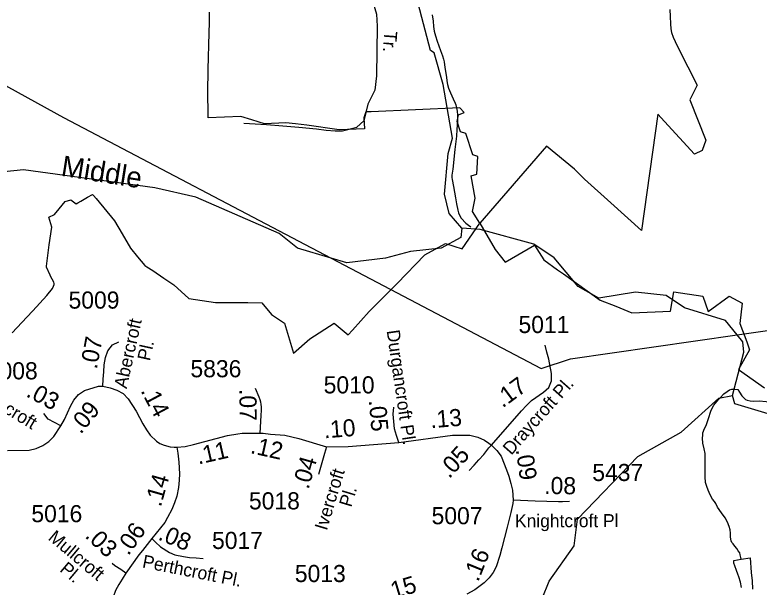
# Model space of a CAD drawing. Extents: x 2001466 to 2224147, y 644118 to 847247.
# Drawn here: x 2065640 to 2071075, y 689289 to 693465 of the extents above; entities that cross this region are included whole.
import ezdxf

# ---------------------------------------------------------------- set-up
doc = ezdxf.new("R2010")
doc.units = 0
for name, color, linetype in [('Exist Boundary Political City Limit New', 7, 'Continuous'), ('Exist Hydrographic Creek Single Shore', 7, 'Continuous'), ('Exist Hydrographic Creek Single Shore Label', 7, 'Continuous'), ('Exist Hydrographic Misc Water Feature', 7, 'Continuous'), ('Exist Road Non-System Type 51', 7, 'Continuous'), ('Exist Road Non-System Type 51 Label', 7, 'Continuous'), ('Exist Road Secondary Mileage Hundredths English Label', 7, 'Continuous'), ('Exist Road Secondary Type 51 Attributed', 7, 'Continuous'), ('Exist Road Secondary Type 51 Label', 7, 'Continuous'), ('Exist Road Secondary Type 51 Number Label', 7, 'Continuous'), ('Exist Utilities Electrical Transmission Line', 7, 'Continuous'), ('Map Preparation Boundary City Limit Buffer Line', 7, 'Continuous')]:
    doc.layers.add(name, color=color, linetype=linetype)

msp = doc.modelspace()

# ---------------------------------------------------------------- linework, layer by layer
at = {"layer": 'Exist Boundary Political City Limit New'}
for points in [[(2070422.1, 693505.2), (2070425.2, 693452.3), (2070428.2, 693399.4), (2070430.8, 693362.4), (2070435.1, 693337.1), (2070446.2, 693302.5), (2070460.6, 693271.4), (2070485.8, 693218.7), (2070622.4, 692951.1), (2070568.2, 692844.2), (2070685, 692550.6), (2070659.1, 692475.2), (2070603.1, 692448.1), (2070494, 692567.2), (2070384.4, 692687), (2070334.8, 692741.2), (2070215.2, 691892.4), (2069993, 692092.6), (2069800.2, 692266.1), (2069727.2, 692337.9), (2069522, 692506.6), (2069034.2, 691946.2)], [(2069034.2, 691946.2), (2068980.5, 692030.4), (2069001.5, 692126.9), (2068971.9, 692290.9), (2069012.6, 692303.8), (2069019.9, 692430.5), (2068984, 692442.6), (2068932.2, 692598.8), (2068893.9, 692612.4), (2068870.1, 692687.4), (2068878.2, 692735.9), (2068921.2, 692751.7), (2068889.6, 692785.8), (2068241.6, 692758.7), (2068202.8, 692757), (2068187, 692714.7), (2068192.2, 692633.8), (2068006.8, 692625.6), (2067771.4, 692659.2), (2067688.4, 692669.1), (2067619.4, 692677.3), (2067463.8, 692670.1), (2067369.6, 692698.9), (2067289.9, 692723.2), (2067051.5, 692713.4), (2067049.1, 692924.2), (2067051.9, 693039.7), (2067052.1, 693065.7), (2067058.5, 693335.2), (2067060.2, 693410.2), (2067062.1, 693485.2)], [(2065620, 691143.9), (2065726.4, 691259.4), (2065770.1, 691306.2), (2065873.1, 691418), (2065914.4, 691467.3), (2065916.6, 691472.9), (2065927, 691497.6), (2065926.2, 691503.6), (2065924.6, 691514.4), (2065900.5, 691558.3), (2065897.5, 691564.6), (2065871, 691624.1), (2065871.4, 691630.8), (2065890.2, 691786.1), (2065908.4, 691914.6), (2065888.5, 691988.1), (2065928.9, 692008.6), (2065962.5, 692049.2), (2066007.9, 692104.1), (2066048.5, 692114.5), (2066087.5, 692086.4), (2066098.6, 692092.8), (2066120.6, 692105.2), (2066170.8, 692133.9), (2066207.4, 692154.8), (2066213.4, 692147.6), (2066232.6, 692124.4), (2066367, 691962.6), (2066422.6, 691866.1), (2066484, 691762.7), (2066535.8, 691700.1), (2066589.2, 691636.8), (2066603.4, 691627.4), (2066647.9, 691598.4), (2066728, 691543.6), (2066800.8, 691495.2), (2066910.2, 691394.6), (2067105.8, 691364.9), (2067340.9, 691365.3), (2067444.2, 691364.6), (2067514.1, 691278.4), (2067608.6, 691215.5), (2067674.6, 690996.1), (2067793.8, 691100), (2067970.4, 691214.2), (2068073.6, 691130.4), (2068105, 691165), (2068226.8, 691299.6), (2068398.5, 691471.6), (2068431.6, 691504.8), (2068632.9, 691713.5), (2068783.4, 691796.6), (2068906.4, 691758), (2069034.2, 691946.2)], [(2069034.2, 691946.2), (2069146.4, 691752.2), (2069221.1, 691660.1), (2069434.2, 691783.6), (2069501.6, 691677.2), (2069603.2, 691604.8), (2069645.5, 691574.8), (2069914.1, 691383.2), (2070028.9, 691339), (2070057.8, 691327.3), (2070145.5, 691291.2), (2070427.5, 691303.4), (2070451.4, 691444.5), (2070664.5, 691411.7), (2070702.4, 691299.7), (2070855.5, 691412.7), (2070951.9, 691361.3), (2070934.6, 691213), (2070984, 691079.2), (2071005.5, 691021.2)], [(2071005.5, 691021.2), (2070923.8, 690876), (2071114.2, 690742.1)]]:
    msp.add_lwpolyline(points, dxfattribs=at)
at = {"layer": 'Exist Hydrographic Creek Single Shore'}
for points in [[(2068904, 691907.9), (2068811.9, 692014.7), (2068777.9, 692156.5), (2068802.9, 692454.6), (2068835.9, 692565.5), (2068768, 692957.3), (2068701, 693188.3), (2068675.9, 693205.2), (2068534, 693746.1), (2068542, 693929.7), (2068599, 694204.1), (2068715.9, 694480.6), (2068573, 695195.5), (2068397.1, 695438.6), (2068425.2, 696078), (2068410.5, 696135.2), (2068324, 696247.4)], [(2067948.5, 691689.7), (2067704, 691761.8), (2067570.9, 691869.4), (2066961.9, 692134.5), (2066661.9, 692202.9), (2065703.9, 692334), (2065111.9, 692273.8), (2065012.1, 692308.7), (2064937, 692474.3), (2065011, 692731.9), (2065011, 692905.8), (2064911, 693055.5)], [(2068904, 691907.9), (2068896, 691839.2), (2068753.9, 691763.3), (2068528.9, 691738.4), (2068346, 691689.6), (2068062.8, 691656), (2067948.5, 691689.7)], [(2070914.6, 691129.2), (2070829.8, 691235.5), (2070529, 691326.9), (2070395.9, 691418.2), (2070171, 691442.5), (2069904, 691398.7), (2069753.9, 691483.8), (2069579, 691690.8), (2069428.9, 691792.2), (2069036.8, 691898.6), (2068904, 691907.9)], [(2070880.9, 690686.6), (2070962.9, 691003.1), (2070954.9, 691078.7), (2070914.6, 691129.2)], [(2073173.8, 689448.9), (2073015.9, 689422.7), (2072598.8, 689670.6), (2072456.9, 689870.4), (2072372.8, 689921.3), (2072055.8, 690229.6), (2071838.9, 690345.5), (2070896.9, 690627.2), (2070880.9, 690686.6)]]:
    msp.add_lwpolyline(points, dxfattribs=at)
at = {"layer": 'Exist Hydrographic Misc Water Feature'}
for points in [[(2068686, 693465), (2068694, 693419.1), (2068697.9, 693381.2), (2068702.4, 693346.9), (2068710.4, 693313.2), (2068724.1, 693273), (2068748.5, 693205.2), (2068762.3, 693165.4), (2068770.5, 693141), (2068774.4, 693121.4), (2068778.9, 693081.4), (2068791, 693011.4), (2068794.7, 692983.3), (2068799, 692957.5), (2068806.6, 692929.5), (2068820.9, 692895.3), (2068841.2, 692851.3), (2068855, 692819.6), (2068861.1, 692807.7), (2068865, 692787.6), (2068869.1, 692761.4), (2068871.4, 692733.6), (2068871.1, 692691.4), (2068867.3, 692627.5), (2068865.6, 692579.5), (2068853.5, 692481.5), (2068837.9, 692339.5), (2068831.8, 692295.4), (2068831.8, 692277.5), (2068834.2, 692263.4), (2068842, 692211.5), (2068856.6, 692129.8), (2068864.4, 692085.6), (2068874.2, 692039.9), (2068880.4, 692019.9), (2068888.4, 691997.6), (2068898.6, 691981.9), (2068932.5, 691945.9), (2068952.8, 691929.9), (2068968.8, 691918.1)], [(2070772.8, 690651.8), (2070776.7, 690655.6), (2070790.6, 690669.7), (2070816.5, 690699.5), (2070840.3, 690717.7), (2070858.5, 690727.6), (2070874.3, 690733.7), (2070896.4, 690734), (2070920.4, 690732)], [(2070920.4, 690732), (2070930.7, 690711.7), (2070948.5, 690686), (2070962.5, 690670.1), (2070976.4, 690657.8), (2070986.7, 690652.2), (2071008.4, 690648.1), (2071036.7, 690646.2), (2071074.4, 690648.2), (2071126.5, 690644.4), (2071160.6, 690640.4), (2071200.7, 690638.4), (2071236.2, 690632.6), (2071264.7, 690624.6), (2071288.5, 690612.5), (2071308.6, 690602.6), (2071338.7, 690586.7)], [(2066871.9, 686913.2), (2066937.7, 686954.5), (2067253.9, 687295.8), (2067628.7, 687580.2), (2067960.7, 687888.4), (2068693.8, 688257.3), (2069234.9, 688574.4), (2069541.9, 689332.6), (2069724.8, 689591.3), (2069748.8, 689784.4), (2070189.8, 690241.3), (2070505.8, 690418.6), (2070780.8, 690668.9), (2070880.9, 690686.6)], [(2070944.6, 689492), (2070940.5, 689506), (2070936.6, 689524), (2070932.7, 689538), (2070922.7, 689554.2), (2070912.9, 689571.9), (2070898.5, 689587.8), (2070884.6, 689604.2), (2070876.6, 689613.9), (2070870.2, 689627.8), (2070866.5, 689653.9), (2070866.1, 689682), (2070864.1, 689705.8), (2070856.3, 689732.2), (2070844.2, 689761.9), (2070826.1, 689793.9), (2070800.1, 689831.9), (2070772, 689871.8), (2070757.8, 689899.6), (2070750, 689913.7), (2070733.8, 689931.6), (2070717.6, 689961.6), (2070702.1, 689997.6), (2070691.8, 690023.5), (2070683.8, 690051.5), (2070679.7, 690093.5), (2070679.9, 690135.3), (2070681.6, 690173.5), (2070681.3, 690223.5), (2070681.3, 690263.6), (2070673.1, 690299.3), (2070664.9, 690339.5), (2070661.3, 690375.4), (2070663.1, 690397.4), (2070664.9, 690415.4), (2070677, 690447.6), (2070687.1, 690469.6), (2070703.1, 690511.4), (2070725, 690579.5), (2070742.9, 690617.4), (2070766.2, 690644.2), (2070772.8, 690651.8)], [(2070947.1, 689286), (2070939.1, 689326.2), (2070927, 689364.1), (2070918.8, 689384), (2070908.8, 689410.2), (2070897.1, 689444.1), (2070890.5, 689464.1), (2070888.9, 689483.8), (2070944.6, 689492)], [(2070944.6, 689492), (2071008.8, 689502.2), (2071017, 689396.3), (2071022.8, 689334.1), (2071025.2, 689274.2)]]:
    msp.add_lwpolyline(points, dxfattribs=at)
at = {"layer": 'Exist Road Non-System Type 51'}
for points in [[(2067575, 695894.6), (2067575, 695861.1), (2067594.5, 695779.2), (2067691.9, 695494.4), (2067777.7, 695182.3), (2067820.6, 694959.9), (2067836.2, 694800), (2067851.8, 694624.4), (2067902.4, 694452.8), (2068074, 693980.7), (2068194.8, 693723.3), (2068249.4, 693578.9), (2068280.6, 693469.7), (2068284.5, 693383.8), (2068280.6, 693020.3), (2068268.9, 692914.9), (2068218.2, 692813.5), (2068187, 692692.6), (2068136.4, 692645.7)], [(2067312.5, 692674.7), (2067476.3, 692665.4), (2067596.1, 692654.9), (2067713.9, 692646.5), (2067841.7, 692633.9), (2067913.5, 692624.5), (2067979.4, 692619.1), (2068031.4, 692618.1), (2068136.4, 692645.7)]]:
    msp.add_lwpolyline(points, dxfattribs=at)
at = {"layer": 'Exist Road Secondary Type 51 Attributed'}
for points in [[(2066283.1, 690754.3), (2066284.8, 690807), (2066288.4, 690859.7), (2066292.7, 690912.3), (2066302.5, 690964.2), (2066319.5, 691014.2), (2066351.5, 691056.1), (2066398.6, 691080)], [(2069120, 690325.7), (2069338.9, 690575.9), (2069374.9, 690614.5), (2069413, 690651.1), (2069499.5, 690711.5), (2069538.7, 690746.8), (2069559.3, 690795.5), (2069559, 690848.2), (2069539.2, 690952), (2069523.7, 691002.4), (2069512.1, 691053.9)], [(2065975.8, 690466), (2066001.7, 690512), (2066044.9, 690608.3), (2066071, 690654.2), (2066104.4, 690695.1), (2066148.4, 690724.1), (2066249.2, 690755.2), (2066283.1, 690754.3)], [(2066283.1, 690754.3), (2066334.8, 690743.7), (2066384.7, 690726.5), (2066430.8, 690700.8), (2066468.1, 690663.4), (2066524.3, 690574), (2066573.7, 690480.7), (2066601.3, 690435.7), (2066628.8, 690398.9), (2066673.1, 690354.2), (2066697.8, 690338.2), (2066729, 690323.8), (2066773.7, 690313.5), (2066802.4, 690309.5), (2066823.4, 690310.4)], [(2067395.4, 690740.1), (2067421.2, 690677.6), (2067428.6, 690659), (2067433, 690641.4), (2067436.5, 690622.4), (2067437.4, 690605.2), (2067437.9, 690581.3), (2067436, 690541.8), (2067427.6, 690411.4)], [(2068442.7, 690343.9), (2068426.6, 690394.2), (2068412.3, 690445), (2068407.7, 690497.6), (2068403.5, 690550.2), (2068406.6, 690602.9)], [(2065975.8, 690466), (2065928.5, 690489.3), (2065881.8, 690514), (2065851, 690556.9)], [(2065585.7, 690285.5), (2065744, 690288.8), (2065795.7, 690299.4), (2065843.6, 690321.7), (2065886.8, 690351.9), (2065925.3, 690388), (2065975.8, 690466)], [(2066823.4, 690310.4), (2066883.1, 690315.9), (2066945.2, 690330.9), (2067191.6, 690394.3), (2067266.9, 690408.3), (2067298.8, 690412.8), (2067338.6, 690413.3), (2067427.6, 690411.4)], [(2067427.6, 690411.4), (2067452.2, 690412.2), (2067506.3, 690405.5), (2067610.9, 690398), (2067713.4, 690372.8), (2067916.1, 690313.7)], [(2068442.7, 690343.9), (2068836.7, 690398.5), (2068961.7, 690398.4), (2069020.9, 690383.9), (2069068.2, 690361.1), (2069100, 690339.3), (2069120, 690325.7)], [(2066823.4, 690310.4), (2066829.7, 690267.1), (2066838, 690199.6), (2066842.5, 690115), (2066840.3, 690070.5), (2066835.8, 690017.1), (2066823.6, 689953), (2066806, 689903.2), (2066784.8, 689854.9), (2066755.5, 689795.9), (2066734.8, 689759.7), (2066639.3, 689643.1)], [(2067916.1, 690313.7), (2067901.5, 690263), (2067886.9, 690212.3), (2067872.4, 690161.5), (2067857.9, 690110.7)], [(2067916.1, 690313.7), (2068074.3, 690314.8), (2068442.7, 690343.9)], [(2068957.1, 690138.9), (2068992.9, 690177.7), (2069027.6, 690217.5), (2069063.2, 690256.5), (2069100, 690304.7), (2069120, 690325.7)], [(2069120, 690325.7), (2069160.1, 690286.6), (2069191, 690243.5), (2069231.1, 690145.9), (2069246.8, 690097.6), (2069261.3, 690045.7), (2069273, 689996.6), (2069279, 689922.4)], [(2069279, 689922.4), (2069277, 689898.5), (2069261.7, 689834.5), (2069235.9, 689726.4), (2069196.2, 689576.7), (2069181.9, 689518.7), (2069154.9, 689437.8), (2069133.7, 689396.4), (2069103.9, 689357.8), (2069066.3, 689320.3), (2068998.1, 689269.1), (2068940.8, 689237.1)], [(2069690.5, 689913.2), (2069639.7, 689911.1), (2069610.8, 689910.8), (2069439.3, 689917), (2069279, 689922.4)], [(2066639.3, 689643.1), (2066570.9, 689555.9), (2066545.2, 689523.4), (2066451, 689391.3)], [(2066639.3, 689643.1), (2066666.7, 689615.8), (2066703.5, 689583.5), (2066768.5, 689542.4), (2066808.8, 689525.1), (2066870.7, 689512.1), (2066914, 689505.8), (2066963.8, 689501.8), (2067014.2, 689496.9)], [(2066451, 689391.3), (2066413, 689416.5), (2066370.4, 689444.9), (2066350.1, 689460.1)], [(2066451, 689391.3), (2066423.8, 689346.1), (2066398.8, 689309.1), (2066375.7, 689264.6), (2066356.8, 689214.8), (2066348.3, 689192.3), (2066334.3, 689130.3), (2066328.6, 689045.6), (2066328.6, 688992.8), (2066328.4, 688899.1), (2066328.6, 688865.6), (2066331.4, 688812.1), (2066334.3, 688719.2), (2066339.9, 688648.8), (2066342.7, 688564.3), (2066351.2, 688468.5), (2066349.9, 688406.4), (2066356.5, 688300.2)]]:
    msp.add_lwpolyline(points, dxfattribs=at)
at = {"layer": 'Exist Utilities Electrical Transmission Line'}
for points in [[(2065027.1, 693248.3), (2065995.4, 692715.1), (2067948.5, 691689.7)], [(2067948.5, 691689.7), (2069483.6, 690883.8), (2069698.3, 690955.3), (2070914.6, 691129.2)], [(2070914.6, 691129.2), (2072035.7, 691289.4), (2072813.1, 691402.5)]]:
    msp.add_lwpolyline(points, dxfattribs=at)
at = {"layer": 'Map Preparation Boundary City Limit Buffer Line'}
for points in [[(2070422.1, 693505.2), (2070425.2, 693452.3), (2070428.2, 693399.4), (2070430.8, 693362.4), (2070435.1, 693337.1), (2070446.2, 693302.5), (2070460.6, 693271.4), (2070485.8, 693218.7), (2070622.4, 692951.1), (2070568.2, 692844.2), (2070685, 692550.6), (2070659.1, 692475.2), (2070603.1, 692448.1), (2070494, 692567.2), (2070384.4, 692687), (2070334.8, 692741.2), (2070215.2, 691892.4), (2069993, 692092.6), (2069800.2, 692266.1), (2069727.2, 692337.9), (2069522, 692506.6), (2069034.2, 691946.2)], [(2069034.2, 691946.2), (2068980.5, 692030.4), (2069001.5, 692126.9), (2068971.9, 692290.9), (2069012.6, 692303.8), (2069019.9, 692430.5), (2068984, 692442.6), (2068932.2, 692598.8), (2068893.9, 692612.4), (2068870.1, 692687.4), (2068878.2, 692735.9), (2068921.2, 692751.7), (2068889.6, 692785.8), (2068241.6, 692758.7), (2068202.8, 692757), (2068187, 692714.7), (2068192.2, 692633.8), (2068006.8, 692625.6), (2067771.4, 692659.2), (2067688.4, 692669.1), (2067619.4, 692677.3), (2067463.8, 692670.1), (2067369.6, 692698.9), (2067289.9, 692723.2), (2067051.5, 692713.4), (2067049.1, 692924.2), (2067051.9, 693039.7), (2067052.1, 693065.7), (2067058.5, 693335.2), (2067060.2, 693410.2), (2067062.1, 693485.2)], [(2065620, 691143.9), (2065726.4, 691259.4), (2065770.1, 691306.2), (2065873.1, 691418), (2065914.4, 691467.3), (2065916.6, 691472.9), (2065927, 691497.6), (2065926.2, 691503.6), (2065924.6, 691514.4), (2065900.5, 691558.3), (2065897.5, 691564.6), (2065871, 691624.1), (2065871.4, 691630.8), (2065890.2, 691786.1), (2065908.4, 691914.6), (2065888.5, 691988.1), (2065928.9, 692008.6), (2065962.5, 692049.2), (2066007.9, 692104.1), (2066048.5, 692114.5), (2066087.5, 692086.4), (2066098.6, 692092.8), (2066120.6, 692105.2), (2066170.8, 692133.9), (2066207.4, 692154.8), (2066213.4, 692147.6), (2066232.6, 692124.4), (2066367, 691962.6), (2066422.6, 691866.1), (2066484, 691762.7), (2066535.8, 691700.1), (2066589.2, 691636.8), (2066603.4, 691627.4), (2066647.9, 691598.4), (2066728, 691543.6), (2066800.8, 691495.2), (2066910.2, 691394.6), (2067105.8, 691364.9), (2067340.9, 691365.3), (2067444.2, 691364.6), (2067514.1, 691278.4), (2067608.6, 691215.5), (2067674.6, 690996.1), (2067793.8, 691100), (2067970.4, 691214.2), (2068073.6, 691130.4), (2068105, 691165), (2068226.8, 691299.6), (2068398.5, 691471.6), (2068431.6, 691504.8), (2068632.9, 691713.5), (2068783.4, 691796.6), (2068906.4, 691758), (2069034.2, 691946.2)], [(2069034.2, 691946.2), (2069146.4, 691752.2), (2069221.1, 691660.1), (2069434.2, 691783.6), (2069501.6, 691677.2), (2069603.2, 691604.8), (2069645.5, 691574.8), (2069914.1, 691383.2), (2070028.9, 691339), (2070057.8, 691327.3), (2070145.5, 691291.2), (2070427.5, 691303.4), (2070451.4, 691444.5), (2070664.5, 691411.7), (2070702.4, 691299.7), (2070855.5, 691412.7), (2070951.9, 691361.3), (2070934.6, 691213), (2070984, 691079.2), (2071005.5, 691021.2)], [(2071005.5, 691021.2), (2070923.8, 690876), (2071114.2, 690742.1)]]:
    msp.add_lwpolyline(points, dxfattribs=at)

# ---------------------------------------------------------------- texts
at = {"layer": 'Exist Hydrographic Creek Single Shore Label'}
msp.add_text('Middle', height=150, rotation=350.9905, dxfattribs=at).set_placement((2065971.1, 692291.4))
at = {"layer": 'Exist Road Non-System Type 51 Label'}
msp.add_text('Tr.', height=95, rotation=265.7732, dxfattribs=at).set_placement((2068338.3, 693350.1))
at = {"layer": 'Exist Road Secondary Mileage Hundredths English Label'}
for s, rotation, p in [('.07', 79.3558, (2066238, 690875.1)), ('.17', 36.2603, (2069201.5, 690592.8)), ('.03', 332.1262, (2065714.9, 690684)), ('.14', 297.9957, (2066555.3, 690721.7)), ('.07', 270.537, (2067279.1, 690734.2)), ('.09', 50.6981, (2066120.6, 690399.9)), ('.05', 275.0167, (2068224.2, 690651.6)), ('.13', 4.829, (2068677.4, 690448)), ('.10', 4.495, (2067899.8, 690374.5)), ('.11', 12.7528, (2066979.9, 690183.1)), ('.12', 347.5199, (2067354.1, 690267.7)), ('.05', 47.6379, (2068812.1, 690076.1)), ('.09', 278.2092, (2069297.3, 690292.1)), ('.04', 74.0085, (2067783.7, 689997.7)), ('.14', 74.1824, (2066705.2, 689869)), ('.08', 359.2566, (2069504.8, 689968.8)), ('.06', 54.9647, (2066468.7, 689513.4)), ('.03', 316.2446, (2066146, 689656.8)), ('.08', 337.8202, (2066678.9, 689637.9)), ('.16', 67.8182, (2069022.6, 689322.6)), ('.15', 16.7952, (2068361.2, 689188.1))]:
    msp.add_text(s, height=125, rotation=rotation, dxfattribs=at).set_placement(p)
at = {"layer": 'Exist Road Secondary Type 51 Label'}
for s, rotation, p in [('Abercroft', 77.5266, (2066455.7, 690733.1)), ('Durgancroft Pl.', 278.2206, (2068354.5, 691160)), (' Pl.', 77.5266, (2066617.7, 690900.5)), ('Leithcroft', 328.5815, (2065318.2, 690709.1)), ('Draycroft Pl.', 48.4547, (2069264.8, 690247.1)), ('Ivercroft', 73.1905, (2067917.4, 689697.1)), (' Pl.', 73.1905, (2068086, 689833.4)), ('Knightcroft Pl', 0.1102, (2069292.4, 689725.2)), ('Mullcroft', 319.878, (2065876.5, 689639.9)), ('Perthcroft Pl.', 348.7694, (2066565.3, 689433)), (' Pl.', 319.878, (2065934.3, 689431.6))]:
    msp.add_text(s, height=95, rotation=rotation, dxfattribs=at).set_placement(p)
at = {"layer": 'Exist Road Secondary Type 51 Number Label'}
for s, p in [('5009', (2066031.7, 691321.3)), ('5011', (2069317.5, 691143)), ('5836', (2066921.9, 690820.3)), ('5008', (2065434.6, 690805.1)), ('5010', (2067894.7, 690702.5)), ('5437', (2069856.5, 690063.2)), ('5018', (2067349.2, 689856)), ('5016', (2065760.2, 689762.7)), ('5007', (2068683, 689747.6)), ('5017', (2067079.5, 689567.3)), ('5013', (2067684.2, 689325.7))]:
    msp.add_text(s, height=125, dxfattribs=at).set_placement(p)

doc.saveas('drawing.dxf')
